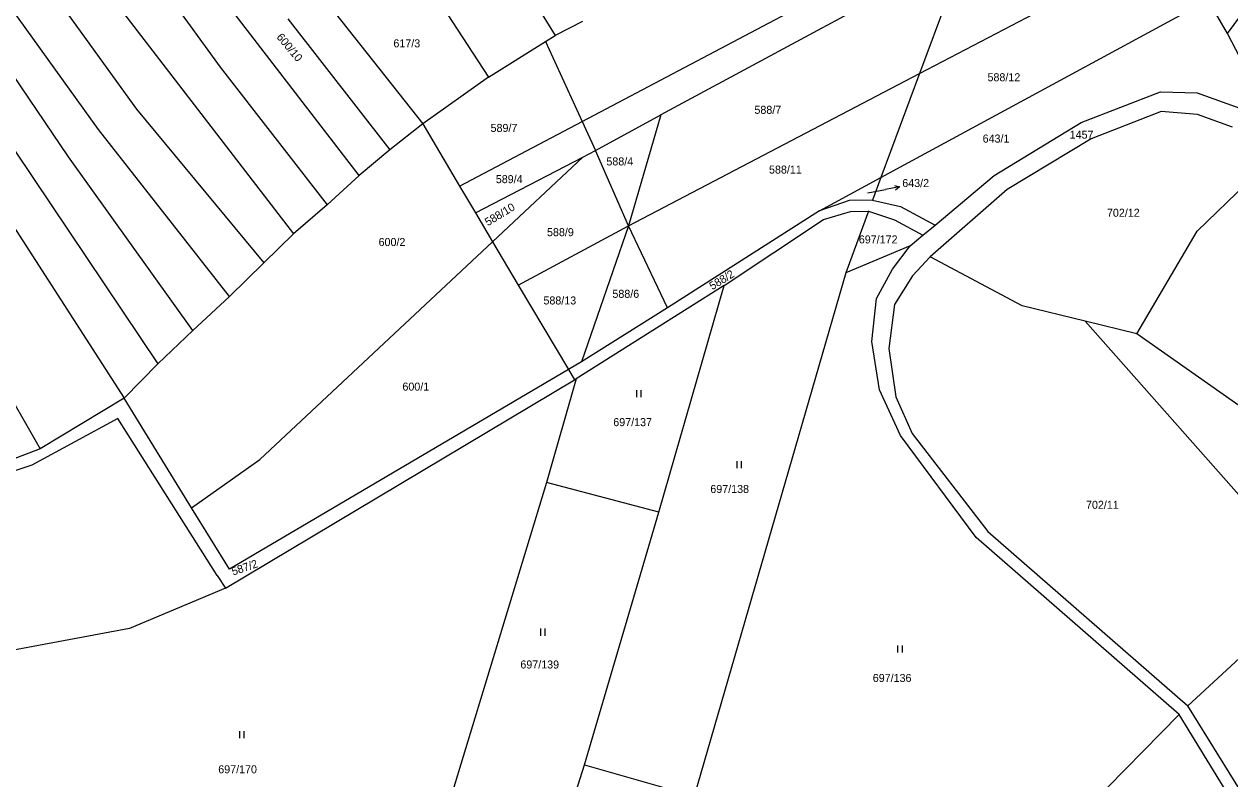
# Model space of a CAD drawing. Extents: x -580630 to -576196, y -1189024 to -1183567.
# Drawn here: x -578130.8 to -577874.8, y -1184779.6 to -1184619.5 of the extents above; entities that cross this region are included whole.
import ezdxf

# ---------------------------------------------------------------- set-up
doc = ezdxf.new("R2010")
doc.units = 0
for name, color, linetype in [('Vrstva 1', 7, 'Continuous'), ('Vrstva 16', 7, 'Continuous'), ('Vrstva 18', 7, 'Continuous'), ('Vrstva 25', 7, 'Continuous'), ('Vrstva 6', 7, 'Continuous')]:
    doc.layers.add(name, color=color, linetype=linetype)

msp = doc.modelspace()

# ---------------------------------------------------------------- linework, layer by layer
at = {"layer": 'Vrstva 1'}
for p, q in [((-578012.34, -1184640.12), (-577927.86, -1184595.55)), ((-578052.16, -1184600.17), (-578032.2, -1184630.69)), ((-577930.94, -1184603.87), (-577995.59, -1184638.7)), ((-577940.65, -1184629.94), (-577887.18, -1184601.98)), ((-578069.42, -1184611.25), (-578046.18, -1184640.64)), ((-577948.88, -1184652.01), (-577879.39, -1184614.29)), ((-577875.24, -1184621.44), (-577879.39, -1184614.29)), ((-578012.22, -1184618.93), (-578018.02, -1184621.87)), ((-578020.11, -1184623.17), (-578018.02, -1184621.87)), ((-577869.04, -1184633.46), (-577875.24, -1184621.44)), ((-578032.2, -1184630.69), (-578020.11, -1184623.17)), ((-578032.2, -1184630.69), (-578046.18, -1184640.64)), ((-578002.5, -1184662.27), (-577940.65, -1184629.94)), ((-577906.33, -1184640.34), (-577889.5, -1184633.84)), ((-577889.5, -1184633.84), (-577881.74, -1184634.03)), ((-577881.74, -1184634.03), (-577871.9, -1184637.58)), ((-578038.34, -1184653.84), (-578012.34, -1184640.12)), ((-578009.51, -1184646.28), (-577995.59, -1184638.7)), ((-577889.38, -1184637.98), (-577904.24, -1184643.79)), ((-577881.62, -1184638.67), (-577889.38, -1184637.98)), ((-577874.24, -1184641.33), (-577881.62, -1184638.67)), ((-578046.18, -1184640.64), (-578038.34, -1184653.84)), ((-577924.84, -1184651.57), (-577906.33, -1184640.34)), ((-577904.24, -1184643.79), (-577922.06, -1184654.53)), ((-578034.99, -1184659.48), (-578012.16, -1184647.73)), ((-578012.16, -1184647.73), (-578009.51, -1184646.28)), ((-577881.7, -1184663.39), (-577864.96, -1184647.14)), ((-577961.95, -1184659.11), (-577948.88, -1184652.01)), ((-577937.38, -1184662.1), (-577924.84, -1184651.57)), ((-578038.34, -1184653.84), (-578034.99, -1184659.48)), ((-577922.06, -1184654.53), (-577938.41, -1184668.81)), ((-577955.65, -1184656.89), (-577961.95, -1184659.11)), ((-577950.68, -1184656.85), (-577955.65, -1184656.89)), ((-577950.68, -1184656.85), (-577944.69, -1184658.15)), ((-578034.99, -1184659.48), (-578031.33, -1184665.65)), ((-577961.95, -1184659.11), (-577994.19, -1184679.7)), ((-577961.06, -1184660.93), (-577955.3, -1184659.21)), ((-577955.3, -1184659.21), (-577951.51, -1184659.16)), ((-577951.51, -1184659.16), (-577946.02, -1184660.96)), ((-577944.69, -1184658.15), (-577937.38, -1184662.1)), ((-578025.88, -1184674.83), (-578002.5, -1184662.27)), ((-577982.13, -1184674.92), (-577961.06, -1184660.93)), ((-577946.02, -1184660.96), (-577939.94, -1184664.26)), ((-577939.94, -1184664.26), (-577937.38, -1184662.1)), ((-578031.33, -1184665.65), (-578025.88, -1184674.83)), ((-577942.65, -1184666.53), (-577939.94, -1184664.26)), ((-577894.5, -1184685.16), (-577881.7, -1184663.39)), ((-577946.38, -1184671.47), (-577942.65, -1184666.53)), ((-577938.41, -1184668.81), (-577942.15, -1184672.85)), ((-577949.83, -1184677.67), (-577946.38, -1184671.47)), ((-577942.15, -1184672.85), (-577945.99, -1184678.96)), ((-578025.88, -1184674.83), (-578015.23, -1184692.77)), ((-577982.13, -1184674.92), (-578013.59, -1184694.72)), ((-577950.82, -1184686.83), (-577949.83, -1184677.67)), ((-577994.19, -1184679.7), (-578012.46, -1184691.13)), ((-577945.99, -1184678.96), (-577947.17, -1184688.32)), ((-577894.5, -1184685.16), (-577905.49, -1184682.5)), ((-577905.49, -1184682.5), (-577855.96, -1184738.5)), ((-577839.85, -1184723.64), (-577894.5, -1184685.16)), ((-577949.14, -1184697.07), (-577950.82, -1184686.83)), ((-577947.17, -1184688.32), (-577945.69, -1184698.56)), ((-578012.46, -1184691.13), (-578015.23, -1184692.77)), ((-578015.23, -1184692.77), (-578087.18, -1184735.14)), ((-578015.23, -1184692.77), (-578013.95, -1184694.93)), ((-578088.07, -1184739.16), (-578013.95, -1184694.93)), ((-578013.95, -1184694.93), (-578013.59, -1184694.72)), ((-578109.61, -1184698.84), (-578127.39, -1184709.55)), ((-578095.25, -1184722.12), (-578109.61, -1184698.84)), ((-577944.71, -1184706.73), (-577949.14, -1184697.07)), ((-577945.69, -1184698.56), (-577942.25, -1184706.34)), ((-578110.95, -1184703.14), (-578129.17, -1184713.08)), ((-578089.81, -1184736.43), (-578110.95, -1184703.14)), ((-577928.67, -1184728.4), (-577944.71, -1184706.73)), ((-577942.25, -1184706.34), (-577926.2, -1184727.13)), ((-578127.39, -1184709.55), (-578136.23, -1184712.88)), ((-578129.17, -1184713.08), (-578152, -1184720.37)), ((-578087.18, -1184735.14), (-578095.25, -1184722.12)), ((-577926.2, -1184727.13), (-577883.73, -1184764.12)), ((-577885.53, -1184765.94), (-577928.67, -1184728.4)), ((-578089.81, -1184736.43), (-578088.07, -1184739.16)), ((-578088.07, -1184739.16), (-578108.43, -1184747.7)), ((-578108.43, -1184747.7), (-578154.28, -1184756.3)), ((-577864.77, -1184794.61), (-577883.73, -1184764.12)), ((-577867.64, -1184795), (-577885.53, -1184765.94))]:
    msp.add_line(p, q, dxfattribs=at)
at = {"layer": 'Vrstva 16'}
for p in [(-577951.68, -1184655.27), (-577944.923, -1184653.99)]:
    msp.add_line(p, (-577947.87, -1184654.55), dxfattribs=at)
msp.add_lwpolyline([(-577945.998, -1184653.686), (-577944.923, -1184653.99), (-577945.812, -1184654.668)], dxfattribs=at)
at = {"layer": 'Vrstva 25'}
for p, q in [((-578000.79, -1184697.12), (-578000.79, -1184698.62)), ((-577999.79, -1184698.62), (-577999.79, -1184697.12)), ((-577979.49, -1184712.21), (-577979.49, -1184713.71)), ((-577978.49, -1184713.71), (-577978.49, -1184712.21)), ((-578021.2, -1184747.73), (-578021.2, -1184749.23)), ((-578020.2, -1184749.23), (-578020.2, -1184747.73)), ((-577945.32, -1184751.28), (-577945.32, -1184752.78)), ((-577944.32, -1184752.78), (-577944.32, -1184751.28)), ((-578085.1, -1184769.48), (-578085.1, -1184770.98)), ((-578084.1, -1184770.98), (-578084.1, -1184769.48))]:
    msp.add_line(p, q, dxfattribs=at)
at = {"layer": 'Vrstva 6'}
for p, q in [((-578212.23, -1184491.59), (-578106.99, -1184637.51)), ((-578115.05, -1184641.8), (-578183.92, -1184545.64)), ((-578034.22, -1184595.68), (-578018.02, -1184621.87)), ((-578110.58, -1184598.87), (-578089.22, -1184628.62)), ((-577875.24, -1184621.44), (-577857.74, -1184597.59)), ((-577930.94, -1184603.87), (-577940.65, -1184629.94)), ((-578113.17, -1184612.6), (-578073.65, -1184663.99)), ((-578121.42, -1184647.66), (-578140.39, -1184619.63)), ((-578059.67, -1184651.58), (-578085.98, -1184617.39)), ((-578074.84, -1184618.34), (-578053.17, -1184646.16)), ((-578020.11, -1184623.17), (-578012.34, -1184640.12)), ((-578157.06, -1184625.25), (-578109.61, -1184698.84)), ((-578089.22, -1184628.62), (-578066.48, -1184657.8)), ((-578143.85, -1184629.97), (-578102.4, -1184691.57)), ((-577940.65, -1184629.94), (-577948.88, -1184652.01)), ((-578171.23, -1184634.24), (-578127.39, -1184709.55)), ((-578106.99, -1184637.51), (-578079.95, -1184670.1)), ((-578012.34, -1184640.12), (-578009.51, -1184646.28)), ((-577995.59, -1184638.7), (-578002.5, -1184662.27)), ((-578087.23, -1184677.29), (-578115.05, -1184641.8)), ((-578046.18, -1184640.64), (-578053.17, -1184646.16)), ((-578095.01, -1184684.48), (-578121.42, -1184647.66)), ((-578053.17, -1184646.16), (-578059.67, -1184651.58)), ((-578031.33, -1184665.65), (-578012.16, -1184647.73)), ((-578002.5, -1184662.27), (-578009.51, -1184646.28)), ((-578059.67, -1184651.58), (-578066.48, -1184657.8)), ((-577948.88, -1184652.01), (-577950.68, -1184656.85)), ((-578066.48, -1184657.8), (-578073.65, -1184663.99)), ((-577951.51, -1184659.16), (-577956.33, -1184672.25)), ((-578002.5, -1184662.27), (-578012.46, -1184691.13)), ((-577994.19, -1184679.7), (-578002.5, -1184662.27)), ((-578080.78, -1184711.87), (-578031.33, -1184665.65)), ((-578073.65, -1184663.99), (-578079.95, -1184670.1)), ((-577942.65, -1184666.53), (-577956.33, -1184672.25)), ((-578079.95, -1184670.1), (-578087.23, -1184677.29)), ((-577918.91, -1184679.25), (-577938.41, -1184668.81)), ((-577956.33, -1184672.25), (-577988.52, -1184783.27)), ((-577996.07, -1184723.03), (-577982.13, -1184674.92)), ((-578087.23, -1184677.29), (-578095.01, -1184684.48)), ((-577905.49, -1184682.5), (-577918.91, -1184679.25)), ((-578095.01, -1184684.48), (-578102.4, -1184691.57)), ((-578102.4, -1184691.57), (-578109.61, -1184698.84)), ((-578013.59, -1184694.72), (-578019.87, -1184716.74)), ((-578095.25, -1184722.12), (-578080.78, -1184711.87)), ((-578019.87, -1184716.74), (-578046.53, -1184804.06)), ((-577996.07, -1184723.03), (-578019.87, -1184716.74)), ((-578011.83, -1184776.62), (-577996.07, -1184723.03)), ((-577883.73, -1184764.12), (-577855.96, -1184738.5)), ((-577885.53, -1184765.94), (-577951.04, -1184832.53)), ((-578021.89, -1184808.05), (-578011.83, -1184776.62)), ((-578011.83, -1184776.62), (-577988.52, -1184783.27))]:
    msp.add_line(p, q, dxfattribs=at)

# ---------------------------------------------------------------- texts
at = {"layer": 'Vrstva 16'}
msp.add_text('643/2', height=1.7, dxfattribs=at).set_placement((-577944.334, -1184654.04))
at = {"layer": 'Vrstva 18'}
for s, rotation, p in [('600/10', 310.02746, (-578077.329, -1184622.278)), ('588/10', 31.28349, (-578032.344, -1184662.366)), ('588/2', 31.74186, (-577984.668, -1184675.948)), ('587/2', 18.62113, (-578086.435, -1184736.47))]:
    msp.add_text(s, height=1.7, rotation=rotation, dxfattribs=at).set_placement(p)
for s, height, p in [('617/3', 1.7, (-578052.402, -1184624.39)), ('588/12', 1.7, (-577926.238, -1184631.59)), ('588/7', 1.7, (-577975.733, -1184638.5)), ('589/7', 1.7, (-578031.767, -1184642.34)), ('1457', 1.7, (-577908.792, -1184643.77)), ('643/1', 1.7, (-577927.272, -1184644.6)), ('588/4', 1.7, (-578007.174, -1184649.45)), ('588/11', 1.7, (-577972.637, -1184651.18)), ('589/4', 1.7, (-578030.657, -1184653.21)), ('643/2', 0.1, (-577951.891, -1184655.27)), ('702/12', 1.7, (-577900.868, -1184660.34)), ('588/9', 1.7, (-578019.784, -1184664.46)), ('600/2', 1.7, (-578055.55, -1184666.55)), ('697/172', 1.7, (-577953.567, -1184666)), ('588/6', 1.7, (-578005.894, -1184677.54)), ('588/13', 1.7, (-578020.542, -1184678.95)), ('600/1', 1.7, (-578050.489, -1184697.23)), ('697/137', 1.7, (-578005.71, -1184704.77)), ('697/138', 1.7, (-577985.101, -1184718.95)), ('702/11', 1.7, (-577905.317, -1184722.31)), ('697/139', 1.7, (-578025.441, -1184756.19)), ('697/136', 1.7, (-577950.601, -1184759.05)), ('697/170', 1.7, (-578089.6, -1184778.43))]:
    msp.add_text(s, height=height, dxfattribs=at).set_placement(p)

doc.saveas('drawing.dxf')
